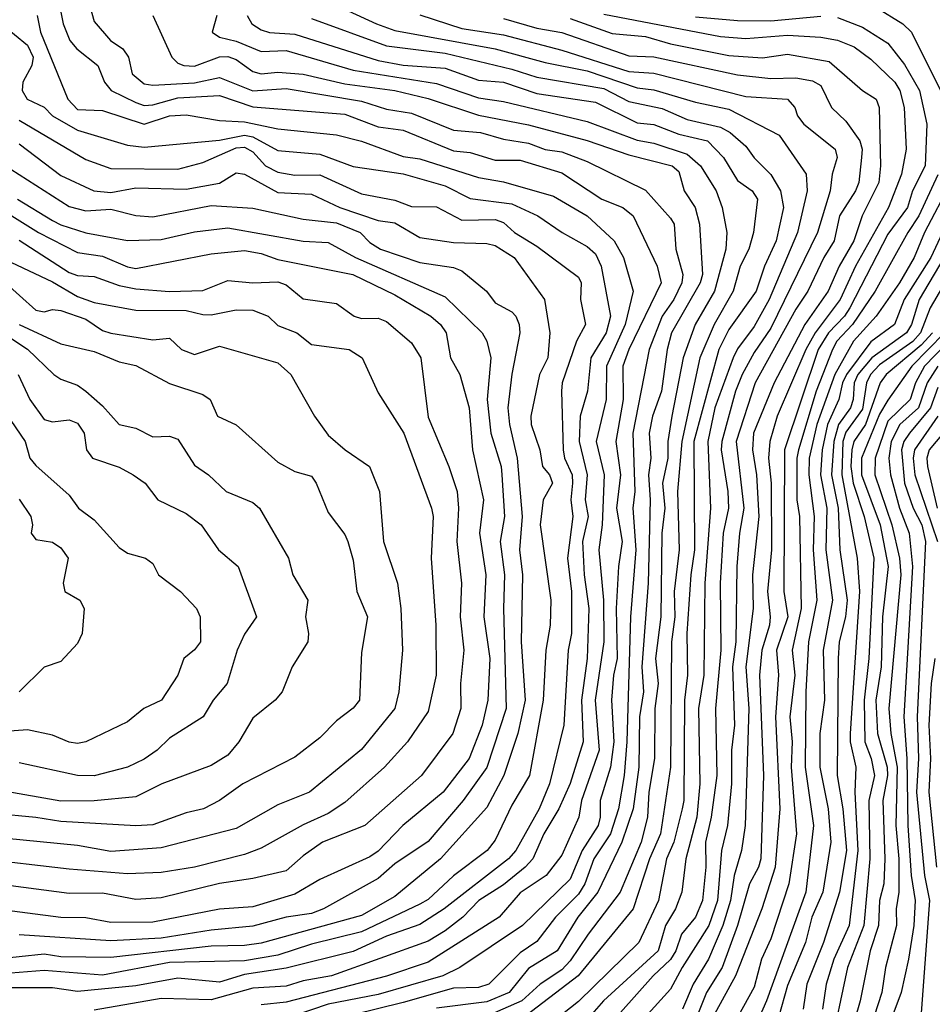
# Model space of a CAD drawing. Header units: metres. Extents: x -51132 to -49532, y -231222 to -229437.
# Tile 313 of 656: x -51059 to -51004, y -229896 to -229837. Entities that reach past the tile are written whole.
import ezdxf

# ---------------------------------------------------------------- set-up
doc = ezdxf.new("R2010")
doc.units = ezdxf.units.M
for name, color, linetype in [('CONTOUR_HALF', 8, 'Continuous'), ('CONTOUR_INDEX', 1, 'Continuous'), ('CONTOUR_INTER', 3, 'Continuous')]:
    doc.layers.add(name, color=color, linetype=linetype)

msp = doc.modelspace()

# ---------------------------------------------------------------- linework, layer by layer
at = {"layer": 'CONTOUR_HALF'}
for points, elevation in [([(-51054.317, -229836.259), (-51054.08, -229837.116), (-51053.114, -229838.259), (-51052.366, -229838.759), (-51052.018, -229839.259), (-51051.813, -229840.259), (-51051.08, -229840.842), (-51050.58, -229840.929), (-51048.08, -229840.793), (-51046.58, -229840.478), (-51044.58, -229841.27), (-51042.58, -229841.138), (-51038.08, -229841.89), (-51036.58, -229842.369), (-51035.08, -229842.597), (-51032.58, -229843.634), (-51030.959, -229843.759), (-51029.58, -229844.155), (-51028.08, -229844.403), (-51027.08, -229844.78), (-51026.08, -229844.921), (-51024.58, -229845.495), (-51021.08, -229847.212), (-51019.58, -229848.887), (-51019.369, -229849.259), (-51019.263, -229850.759), (-51018.845, -229852.259), (-51018.897, -229852.759), (-51019.384, -229853.759), (-51020.08, -229854.763), (-51020.857, -229856.759), (-51021.836, -229861.759), (-51021.723, -229865.259), (-51021.829, -229866.259), (-51021.661, -229868.759), (-51021.968, -229872.759), (-51022.204, -229880.259), (-51022.347, -229882.259), (-51022.688, -229884.259), (-51023.177, -229885.759), (-51024.181, -229887.259), (-51024.708, -229888.759), (-51025.08, -229889.37), (-51026.474, -229890.759), (-51027.58, -229892.208), (-51028.58, -229892.886), (-51030.454, -229894.759), (-51031.08, -229894.961), (-51032.58, -229895.004), (-51035.58, -229895.858), (-51038.58, -229896.589)], 41.5), ([(-51057.49, -229836.759), (-51057.296, -229837.759), (-51055.665, -229841.759), (-51055.08, -229842.378), (-51053.58, -229842.454), (-51051.08, -229843.27), (-51049.58, -229842.765), (-51048.58, -229842.713), (-51046.58, -229843.043), (-51045.08, -229843.135), (-51043.08, -229843.541), (-51039.58, -229843.903), (-51038.08, -229844.284), (-51035.58, -229845.199), (-51034.58, -229845.344), (-51031.08, -229846.468), (-51029.58, -229846.714), (-51026.58, -229847.584), (-51024.566, -229848.759), (-51022.954, -229850.259), (-51022.395, -229851.259), (-51021.82, -229853.259), (-51022.3, -229855.259), (-51023.403, -229857.759), (-51023.429, -229859.759), (-51024.023, -229862.259), (-51023.559, -229864.259), (-51023.682, -229867.259), (-51023.866, -229868.759), (-51023.595, -229871.759), (-51023.565, -229874.259), (-51024.099, -229877.759), (-51023.857, -229880.759), (-51024.902, -229883.759), (-51025.069, -229884.759), (-51026.08, -229887.04), (-51027.019, -229888.259), (-51028.58, -229889.292), (-51029.848, -229890.759), (-51034.08, -229893.448), (-51036.58, -229894.285), (-51042.58, -229895.837), (-51044.08, -229896.003)], 42.5), ([(-51046.747, -229836.759), (-51047.016, -229837.759), (-51046.58, -229838.047), (-51045.58, -229838.305), (-51044.08, -229838.905), (-51042.58, -229838.845), (-51038.58, -229840.029), (-51033.58, -229840.835), (-51031.08, -229841.681), (-51029.58, -229841.915), (-51024.58, -229843.102), (-51021.58, -229844.219), (-51020.58, -229844.394), (-51018.58, -229845.063), (-51017.781, -229845.759), (-51016.844, -229847.259), (-51016.487, -229848.259), (-51016.214, -229849.759), (-51016.264, -229850.759), (-51016.939, -229853.259), (-51018.107, -229855.259), (-51018.83, -229857.259), (-51019.511, -229860.759), (-51019.733, -229862.259), (-51019.741, -229863.259), (-51020.058, -229864.759), (-51019.92, -229866.259), (-51020.095, -229867.759), (-51020.154, -229872.759), (-51020.471, -229875.259), (-51020.312, -229876.759), (-51020.513, -229878.259), (-51020.536, -229881.259), (-51020.881, -229883.259), (-51020.963, -229884.759), (-51021.344, -229886.259), (-51022.596, -229889.259), (-51024.52, -229891.759), (-51025.58, -229893.373), (-51026.08, -229893.906), (-51027.389, -229894.759), (-51028.486, -229895.759), (-51031.58, -229897.12)], 40.5), ([(-51041.08, -229836.944), (-51036.58, -229838.576), (-51033.08, -229839.018), (-51029.08, -229839.967), (-51027.58, -229840.445), (-51023.58, -229841.13), (-51022.08, -229841.913), (-51020.08, -229842.332), (-51018.58, -229842.979), (-51016.58, -229843.443), (-51016.015, -229843.759), (-51015.08, -229844.579), (-51014.58, -229845.291), (-51013.58, -229846.286), (-51012.996, -229847.259), (-51012.82, -229848.259), (-51013.252, -229850.259), (-51013.948, -229851.759), (-51014.455, -229853.259), (-51016.08, -229855.553), (-51016.683, -229856.759), (-51018.177, -229862.259), (-51018.138, -229868.759), (-51018.371, -229870.259), (-51018.609, -229873.759), (-51018.573, -229876.259), (-51018.751, -229877.759), (-51018.793, -229883.759), (-51018.885, -229884.259), (-51019.38, -229886.259), (-51019.823, -229887.259), (-51020.304, -229889.759), (-51021.479, -229892.259), (-51025.08, -229895.795), (-51027.58, -229897.778)], 39.5), ([(-51034.58, -229836.712), (-51032.08, -229837.527), (-51029.58, -229837.907), (-51026.08, -229838.842), (-51022.08, -229840.102), (-51020.58, -229840.209), (-51015.08, -229841.614), (-51012.58, -229841.768), (-51012.146, -229842.259), (-51011.984, -229842.759), (-51011.6, -229843.259), (-51009.718, -229844.759), (-51009.595, -229845.259), (-51009.909, -229846.259), (-51010.02, -229847.259), (-51010.79, -229849.759), (-51013.58, -229855.483), (-51014.58, -229856.934), (-51015.289, -229858.259), (-51015.681, -229859.259), (-51016.518, -229862.259), (-51016.555, -229862.759), (-51016.156, -229865.259), (-51016.111, -229866.259), (-51016.425, -229867.759), (-51016.608, -229870.759), (-51016.572, -229874.759), (-51016.88, -229878.259), (-51016.817, -229882.259), (-51017.143, -229884.759), (-51017.484, -229886.259), (-51017.475, -229887.759), (-51017.66, -229889.759), (-51018.078, -229890.759), (-51018.931, -229891.759), (-51019.26, -229892.759), (-51019.58, -229893.287), (-51020.617, -229894.259), (-51022.58, -229896.467)], 38.5), ([(-51025.58, -229836.928), (-51023.08, -229837.84), (-51021.08, -229838.01), (-51019.58, -229838.458), (-51016.08, -229839.145), (-51014.08, -229839.288), (-51012.58, -229839.065), (-51010.08, -229839.519), (-51008.08, -229841.25), (-51007.267, -229841.759), (-51007.085, -229842.259), (-51007.014, -229845.759), (-51007.106, -229846.759), (-51008.114, -229848.759), (-51008.607, -229850.259), (-51009.481, -229851.759), (-51010.153, -229853.259), (-51011.533, -229855.259), (-51013.385, -229858.759), (-51014.608, -229861.759), (-51014.674, -229862.759), (-51014.432, -229864.259), (-51014.295, -229866.759), (-51014.674, -229870.259), (-51014.642, -229872.259), (-51015.072, -229875.759), (-51014.896, -229878.259), (-51015.118, -229885.259), (-51015.323, -229886.759), (-51015.776, -229888.259), (-51015.991, -229889.759), (-51016.451, -229891.259), (-51017.312, -229893.259), (-51018.221, -229894.759), (-51018.872, -229896.259)], 37.5), ([(-51018.08, -229836.841), (-51015.58, -229837.066), (-51013.58, -229837.075), (-51010.58, -229836.796)], 36.5), ([(-51009.58, -229836.881), (-51008.08, -229837.462), (-51006.58, -229838.409), (-51005.58, -229839.689), (-51004.684, -229841.259), (-51004.239, -229843.259), (-51004.343, -229845.759), (-51005.1, -229847.259), (-51005.4, -229848.259), (-51006.58, -229849.855), (-51008.851, -229854.259), (-51009.167, -229854.759), (-51010.122, -229855.759), (-51010.744, -229856.759), (-51012.755, -229862.759), (-51012.803, -229871.259), (-51012.557, -229872.759), (-51013.232, -229874.759), (-51013.116, -229876.259), (-51013.299, -229878.759), (-51013.045, -229884.259), (-51013.324, -229887.759), (-51014.116, -229890.259), (-51015.694, -229894.259), (-51018.08, -229898.636)], 36.5), ([(-51058.58, -229843.029), (-51054.58, -229845.383), (-51053.08, -229845.913), (-51049.08, -229845.964), (-51047.58, -229845.568), (-51045.58, -229844.691), (-51045.08, -229844.645), (-51044.58, -229844.916), (-51043.822, -229845.759), (-51043.08, -229846.145), (-51042.08, -229846.322), (-51040.58, -229846.308), (-51038.08, -229847.438), (-51036.08, -229847.826), (-51035.08, -229848.188), (-51033.58, -229848.225), (-51032.08, -229849.015), (-51030.08, -229848.979), (-51029.58, -229849.154), (-51028.914, -229849.759), (-51027.58, -229850.567), (-51025.08, -229852.431), (-51024.93, -229852.759), (-51024.96, -229853.759), (-51024.666, -229855.259), (-51025.217, -229856.259), (-51026.061, -229858.759), (-51026.097, -229859.259), (-51026.015, -229862.759), (-51025.919, -229863.259), (-51025.469, -229864.259), (-51025.444, -229864.759), (-51025.544, -229865.759), (-51025.436, -229866.759), (-51025.743, -229869.259), (-51025.503, -229871.259), (-51025.5, -229873.759), (-51025.702, -229874.759), (-51025.965, -229879.259), (-51026.826, -229882.759), (-51027.44, -229884.259), (-51028.844, -229886.759), (-51029.277, -229887.259), (-51033.123, -229890.259), (-51034.58, -229891.191), (-51036.58, -229891.887), (-51038.58, -229892.812), (-51042.58, -229893.813), (-51045.08, -229894.174), (-51046.58, -229894.634), (-51049.08, -229894.4), (-51051.58, -229894.869), (-51055.08, -229895.194), (-51056.58, -229894.974), (-51060.08, -229894.985)], 43.5), ([(-51059.08, -229845.957), (-51055.58, -229848.205), (-51054.58, -229848.448), (-51053.08, -229848.361), (-51051.58, -229848.733), (-51050.58, -229848.82), (-51047.08, -229848.129), (-51044.58, -229848.302), (-51041.58, -229848.947), (-51039.58, -229849.18), (-51038.151, -229849.759), (-51037.58, -229850.354), (-51036.937, -229850.759), (-51034.58, -229851.539), (-51032.58, -229851.856), (-51032.08, -229852.039), (-51030.589, -229853.259), (-51030.08, -229853.957), (-51029.08, -229854.501), (-51028.843, -229854.759), (-51028.632, -229855.259), (-51028.604, -229855.759), (-51029.08, -229858.234), (-51029.321, -229860.259), (-51029.215, -229861.259), (-51028.755, -229863.259), (-51028.466, -229866.759), (-51028.613, -229868.759), (-51028.435, -229870.259), (-51028.52, -229874.259), (-51028.274, -229877.759), (-51028.712, -229879.759), (-51029.554, -229882.259), (-51030.58, -229884.188), (-51033.341, -229887.259), (-51036.08, -229889.506), (-51038.08, -229890.641), (-51044.08, -229892.309), (-51045.08, -229892.455), (-51047.08, -229892.49), (-51053.08, -229893.172), (-51056.08, -229893.13), (-51057.08, -229892.972), (-51060.08, -229893.291)], 44.5), ([(-51002.807, -229846.759), (-51004.373, -229849.759), (-51004.99, -229851.259), (-51005.872, -229852.759), (-51007.267, -229854.759), (-51008.618, -229856.259), (-51009.735, -229858.259), (-51010.814, -229861.259), (-51011.282, -229863.259), (-51011.297, -229864.259), (-51010.983, -229866.759), (-51011.05, -229868.759), (-51010.818, -229871.759), (-51011.312, -229874.259), (-51011.48, -229877.259), (-51011.524, -229881.759), (-51011.02, -229885.259), (-51011.473, -229889.259), (-51013.831, -229895.759), (-51015.815, -229900.259)], 35.5), ([(-51061.428, -229847.259), (-51057.407, -229849.759), (-51055.08, -229850.949), (-51053.58, -229851.165), (-51052.08, -229851.805), (-51051.58, -229851.899), (-51047.08, -229851.023), (-51045.08, -229850.839), (-51044.08, -229851.019), (-51043.08, -229851.375), (-51038.589, -229852.259), (-51036.08, -229853.478), (-51033.92, -229854.759), (-51033.357, -229855.259), (-51033.008, -229855.759), (-51032.757, -229857.259), (-51032.193, -229858.259), (-51031.636, -229860.259), (-51031.439, -229862.759), (-51030.768, -229865.759), (-51031.008, -229867.759), (-51030.643, -229870.259), (-51030.761, -229872.759), (-51030.398, -229875.259), (-51030.516, -229877.759), (-51030.858, -229879.259), (-51031.631, -229881.259), (-51033.2, -229883.259), (-51035.597, -229885.259), (-51037.08, -229886.803), (-51037.58, -229887.147), (-51040.58, -229888.491), (-51042.08, -229889.38), (-51044.58, -229890.131), (-51046.58, -229890.264), (-51050.58, -229891.04), (-51053.08, -229891.063), (-51054.58, -229890.8), (-51056.08, -229890.774), (-51060.08, -229890.242)], 45.5), ([(-51002.319, -229849.759), (-51004.703, -229853.759), (-51005.146, -229855.259), (-51005.445, -229855.759), (-51007.536, -229857.259), (-51008.366, -229858.259), (-51008.588, -229858.759), (-51008.647, -229859.759), (-51008.8, -229860.259), (-51009.52, -229861.259), (-51009.814, -229862.259), (-51009.938, -229864.259), (-51009.546, -229866.259), (-51009.452, -229868.759), (-51009.008, -229871.759), (-51009.105, -229872.759), (-51009.483, -229874.259), (-51009.55, -229875.259), (-51009.596, -229882.259), (-51009.262, -229884.259), (-51009.045, -229886.759), (-51009.468, -229889.259), (-51010.424, -229892.259), (-51011.414, -229894.759), (-51011.638, -229896.259)], 34.5), ([(-51059.08, -229851.519), (-51056.58, -229852.7), (-51055.08, -229853.59), (-51054.08, -229853.941), (-51051.58, -229854.395), (-51048.58, -229854.416), (-51047.58, -229854.66), (-51047.08, -229854.68), (-51045.58, -229854.392), (-51044.58, -229854.401), (-51043.675, -229854.759), (-51043.08, -229855.318), (-51041.947, -229855.759), (-51041.08, -229856.456), (-51038.815, -229856.759), (-51038.038, -229857.259), (-51037.08, -229859.362), (-51035.552, -229861.759), (-51033.891, -229866.259), (-51033.797, -229866.759), (-51033.913, -229869.259), (-51033.621, -229873.259), (-51033.602, -229876.259), (-51034.08, -229878.436), (-51035.322, -229880.259), (-51036.707, -229881.759), (-51039.08, -229883.884), (-51040.08, -229884.548), (-51041.58, -229885.214), (-51044.08, -229886.627), (-51045.08, -229886.993), (-51048.08, -229887.753), (-51050.08, -229888.071), (-51052.08, -229888.151), (-51055.58, -229887.883), (-51061.08, -229887.23)], 46.5), ([(-51058.58, -229855.265), (-51056.08, -229856.412), (-51054.08, -229856.878), (-51052.58, -229857.497), (-51051.58, -229857.715), (-51049.58, -229858.803), (-51047.58, -229859.446), (-51047.136, -229859.759), (-51046.7, -229860.759), (-51045.58, -229861.261), (-51043.08, -229863.501), (-51042.08, -229864.064), (-51041.08, -229864.353), (-51040.793, -229864.759), (-51040.08, -229866.513), (-51039.08, -229867.835), (-51038.902, -229868.259), (-51038.58, -229869.377), (-51038.354, -229871.259), (-51037.713, -229872.759), (-51038.08, -229874.911), (-51038.207, -229877.759), (-51038.58, -229878.228), (-51039.58, -229878.987), (-51040.58, -229880.003), (-51042.08, -229881.174), (-51045.183, -229882.759), (-51046.583, -229883.759), (-51047.546, -229884.259), (-51048.58, -229884.499), (-51050.58, -229885.23), (-51051.58, -229885.285), (-51056.08, -229885.023), (-51057.58, -229884.775), (-51062.58, -229884.302)], 47.5), ([(-51003.907, -229855.759), (-51004.58, -229856.508), (-51006.67, -229858.259), (-51007.027, -229858.759), (-51007.9, -229861.259), (-51008.607, -229862.259), (-51008.723, -229862.759), (-51008.793, -229863.759), (-51008.646, -229864.759), (-51007.995, -229866.759), (-51007.406, -229869.259), (-51007.704, -229875.259), (-51007.997, -229877.759), (-51007.949, -229880.259), (-51007.568, -229881.259), (-51007.376, -229882.259), (-51007.704, -229883.759), (-51007.652, -229887.259), (-51008.007, -229891.259), (-51008.985, -229893.759), (-51010.049, -229898.759)], 33.5), ([(-51002.437, -229855.759), (-51004.371, -229857.759), (-51004.911, -229858.759), (-51005.242, -229859.759), (-51006.58, -229861.042), (-51007.335, -229863.259), (-51007.343, -229864.259), (-51006.333, -229867.259), (-51005.88, -229869.259), (-51005.787, -229870.259), (-51006.516, -229878.259), (-51006.394, -229879.759), (-51006.005, -229881.759), (-51006.09, -229885.259), (-51005.915, -229887.259), (-51005.907, -229889.259), (-51006.064, -229890.259), (-51006.06, -229891.259), (-51006.708, -229893.759), (-51006.936, -229895.259), (-51008.71, -229900.759)], 32.5), ([(-51058.63, -229858.259), (-51057.942, -229859.759), (-51057.08, -229860.944), (-51056.58, -229861.097), (-51055.58, -229860.977), (-51055.08, -229861.169), (-51054.675, -229861.759), (-51054.542, -229862.759), (-51054.173, -229863.259), (-51052.58, -229863.807), (-51051.746, -229864.259), (-51051.028, -229864.759), (-51050.269, -229865.759), (-51048.58, -229866.577), (-51047.677, -229867.259), (-51046.648, -229868.759), (-51045.465, -229869.759), (-51044.365, -229872.759), (-51045.08, -229873.813), (-51045.52, -229874.759), (-51046.124, -229876.759), (-51046.952, -229877.759), (-51047.562, -229878.759), (-51049.58, -229880.027), (-51050.302, -229880.759), (-51051.08, -229881.293), (-51052.08, -229881.76), (-51054.08, -229882.278), (-51055.08, -229882.268), (-51058.58, -229881.501)], 48.5), ([(-51003.58, -229859.037), (-51004.021, -229860.259), (-51005.281, -229861.759), (-51005.611, -229862.259), (-51005.748, -229862.759), (-51005.575, -229864.759), (-51005.056, -229866.259), (-51004.541, -229867.259), (-51004.321, -229868.259), (-51004.811, -229878.759), (-51004.744, -229881.259), (-51004.846, -229883.259), (-51004.384, -229888.259), (-51004.078, -229889.759), (-51004.601, -229896.759)], 31.5), ([(-51003.266, -229861.759), (-51004.097, -229862.759), (-51004.237, -229863.259), (-51004.191, -229863.759), (-51003.61, -229866.259)], 30.5), ([(-51058.58, -229865.72), (-51057.866, -229866.759), (-51057.768, -229867.259), (-51057.855, -229867.759), (-51057.58, -229868.128), (-51056.58, -229868.305), (-51056.08, -229868.631), (-51055.632, -229869.259), (-51055.945, -229870.759), (-51055.831, -229871.259), (-51054.933, -229871.759), (-51054.684, -229872.259), (-51054.803, -229873.759), (-51055.08, -229874.366), (-51056.08, -229875.448), (-51057.08, -229875.778), (-51058.564, -229877.259)], 49.5)]:
    msp.add_lwpolyline(points, dxfattribs=dict(at, elevation=elevation))
at = {"layer": 'CONTOUR_INDEX'}
for points, elevation in [([(-51044.932, -229836.759), (-51044.637, -229837.259), (-51044.08, -229837.607), (-51043.58, -229837.785), (-51042.08, -229837.885), (-51037.08, -229839.453), (-51035.58, -229839.724), (-51033.08, -229839.909), (-51031.08, -229840.639), (-51029.58, -229840.748), (-51027.58, -229841.422), (-51024.08, -229841.938), (-51021.58, -229843.194), (-51020.58, -229843.289), (-51019.08, -229843.864), (-51017.362, -229844.259), (-51016.403, -229845.259), (-51015.58, -229846.636), (-51014.692, -229847.259), (-51014.374, -229847.759), (-51014.623, -229849.759), (-51014.894, -229850.759), (-51015.416, -229851.759), (-51015.835, -229853.259), (-51016.963, -229855.259), (-51017.832, -229857.259), (-51018.905, -229862.259), (-51019.16, -229865.259), (-51019.057, -229868.759), (-51019.363, -229871.259), (-51019.332, -229872.759), (-51019.512, -229874.259), (-51019.59, -229881.759), (-51020.177, -229885.759), (-51020.838, -229887.259), (-51021.821, -229890.259), (-51025.112, -229894.259), (-51028.58, -229896.918)], 40), ([(-51001.897, -229846.759), (-51003.998, -229851.259), (-51005.601, -229853.759), (-51006.168, -229855.259), (-51007.58, -229856.301), (-51009.039, -229858.259), (-51009.283, -229858.759), (-51009.514, -229859.759), (-51010.191, -229861.259), (-51010.5, -229862.759), (-51010.593, -229864.259), (-51010.217, -229866.259), (-51010.278, -229868.759), (-51009.88, -229871.759), (-51010.436, -229874.759), (-51010.367, -229877.759), (-51010.646, -229879.759), (-51010.651, -229881.759), (-51010.153, -229884.259), (-51009.986, -229886.259), (-51010.453, -229889.259), (-51011.119, -229890.759), (-51011.501, -229892.259), (-51012.58, -229894.847), (-51013.111, -229896.759)], 35), ([(-51058.681, -229847.759), (-51056.58, -229849.024), (-51056.08, -229849.3), (-51054.58, -229849.78), (-51052.08, -229850.24), (-51050.08, -229850.171), (-51048.08, -229849.719), (-51046.08, -229849.474), (-51041.58, -229850.266), (-51040.08, -229850.354), (-51038.438, -229851.259), (-51033.08, -229853.604), (-51030.852, -229855.759), (-51030.575, -229856.259), (-51030.337, -229857.259), (-51030.547, -229859.759), (-51030.332, -229861.759), (-51029.714, -229863.759), (-51029.669, -229864.259), (-51029.522, -229866.759), (-51029.775, -229868.259), (-51029.525, -229870.259), (-51029.585, -229872.259), (-51029.424, -229878.259), (-51030.58, -229881.779), (-51031.989, -229883.759), (-51034.08, -229886.21), (-51036.08, -229887.559), (-51037.08, -229888.44), (-51040.357, -229890.259), (-51041.08, -229890.54), (-51042.58, -229890.741), (-51044.58, -229891.291), (-51047.08, -229891.535), (-51050.08, -229892.006), (-51053.08, -229892.158), (-51058.58, -229891.815)], 45)]:
    msp.add_lwpolyline(points, dxfattribs=dict(at, elevation=elevation))
at = {"layer": 'CONTOUR_INTER'}
for points, elevation in [([(-51056.238, -229835.759), (-51055.93, -229837.259), (-51055.531, -229838.259), (-51055.119, -229838.759), (-51053.862, -229839.759), (-51053.461, -229840.759), (-51053.064, -229841.259), (-51051.58, -229841.977), (-51051.08, -229842.15), (-51050.58, -229842.113), (-51049.08, -229841.681), (-51046.58, -229841.545), (-51044.58, -229842.224), (-51039.08, -229842.674), (-51037.08, -229843.422), (-51035.58, -229843.627), (-51032.58, -229844.86), (-51031.58, -229844.958), (-51030.08, -229845.412), (-51028.58, -229845.414), (-51026.08, -229846.173), (-51023.686, -229847.759), (-51022.443, -229848.259), (-51021.814, -229848.759), (-51020.376, -229851.759), (-51020.133, -229852.759), (-51022.079, -229856.759), (-51022.436, -229857.759), (-51022.416, -229859.759), (-51022.845, -229862.259), (-51022.575, -229864.259), (-51022.821, -229866.259), (-51022.477, -229868.259), (-51022.701, -229869.759), (-51022.828, -229872.259), (-51022.77, -229875.259), (-51022.992, -229876.259), (-51023.12, -229877.759), (-51022.971, -229880.259), (-51023.181, -229881.759), (-51023.799, -229883.759), (-51023.788, -229884.759), (-51023.909, -229885.259), (-51024.866, -229886.759), (-51025.58, -229888.47), (-51028.446, -229891.259), (-51032.196, -229893.759), (-51033.219, -229894.259), (-51037.08, -229895.373), (-51040.08, -229895.966), (-51042.08, -229896.646)], 42), ([(-51040.58, -229835.677), (-51037.18, -229837.259), (-51036.08, -229837.65), (-51030.08, -229838.764), (-51027.08, -229839.566), (-51024.58, -229840.078), (-51021.58, -229841.094), (-51020.58, -229841.203), (-51018.08, -229841.942), (-51016.08, -229842.375), (-51013.08, -229843.931), (-51011.456, -229846.259), (-51011.408, -229847.259), (-51011.989, -229849.759), (-51013.681, -229853.759), (-51014.58, -229855.387), (-51015.58, -229856.717), (-51015.836, -229857.259), (-51016.933, -229860.259), (-51017.339, -229862.259), (-51017.179, -229866.259), (-51017.534, -229870.759), (-51017.581, -229876.259), (-51017.908, -229878.259), (-51017.821, -229882.759), (-51018.015, -229884.759), (-51018.664, -229887.259), (-51018.9, -229889.259), (-51019.291, -229890.259), (-51019.877, -229891.259), (-51020.322, -229892.759), (-51023.598, -229895.759), (-51024.58, -229896.872)], 39), ([(-51007.296, -229836.259), (-51005.676, -229837.259), (-51005.153, -229837.759), (-51003.08, -229841.937)], 36), ([(-51050.574, -229836.759), (-51049.442, -229839.259), (-51049.08, -229839.614), (-51048.707, -229839.759), (-51048.08, -229839.783), (-51046.58, -229839.231), (-51046.08, -229839.218), (-51045.58, -229839.394), (-51044.58, -229840.114), (-51044.08, -229840.257), (-51043.08, -229840.143), (-51041.58, -229840.279), (-51039.08, -229840.849), (-51036.091, -229841.259), (-51034.08, -229841.738), (-51031.08, -229842.717), (-51028.08, -229843.308), (-51024.58, -229844.242), (-51022.08, -229845.111), (-51019.486, -229845.759), (-51019.08, -229846.096), (-51018.757, -229847.259), (-51018.101, -229848.259), (-51017.845, -229849.259), (-51017.658, -229852.259), (-51017.814, -229852.759), (-51019.53, -229855.759), (-51019.781, -229856.759), (-51020.121, -229859.259), (-51020.666, -229860.759), (-51020.865, -229861.759), (-51020.758, -229863.259), (-51020.901, -229864.259), (-51020.802, -229865.759), (-51020.912, -229870.759), (-51021.299, -229875.759), (-51021.207, -229877.259), (-51021.428, -229878.759), (-51021.471, -229881.759), (-51021.826, -229884.259), (-51022.499, -229886.259), (-51023.923, -229889.259), (-51025.135, -229890.759), (-51026.369, -229892.759), (-51028.08, -229893.822), (-51029.243, -229895.259), (-51030.58, -229895.817), (-51033.58, -229896.194)], 41), ([(-51029.58, -229836.934), (-51027.58, -229837.515), (-51026.08, -229837.776), (-51022.08, -229839.171), (-51020.58, -229839.226), (-51015.58, -229840.316), (-51013.58, -229840.537), (-51012.08, -229840.491), (-51011.08, -229840.678), (-51010.58, -229840.955), (-51009.939, -229842.259), (-51009.08, -229843.087), (-51008.254, -229844.259), (-51008.113, -229844.759), (-51008.143, -229845.259), (-51008.307, -229846.759), (-51008.502, -229847.259), (-51009.462, -229848.759), (-51009.79, -229850.259), (-51010.405, -229851.259), (-51011.355, -229853.259), (-51012.08, -229854.345), (-51014.509, -229858.759), (-51015.652, -229862.259), (-51015.187, -229866.259), (-51015.458, -229867.759), (-51015.61, -229869.759), (-51015.666, -229874.259), (-51015.861, -229875.759), (-51015.751, -229879.259), (-51015.922, -229880.759), (-51015.929, -229882.759), (-51016.171, -229885.259), (-51016.523, -229886.759), (-51016.767, -229889.759), (-51017.29, -229891.259), (-51018.892, -229893.759), (-51019.58, -229895.062), (-51022.08, -229897.807)], 38), ([(-51023.58, -229836.673), (-51016.58, -229838.017), (-51015.08, -229838.13), (-51012.58, -229837.933), (-51010.58, -229838.047), (-51009.58, -229838.234), (-51008.58, -229838.634), (-51007.58, -229839.376), (-51006.155, -229840.759), (-51005.86, -229841.259), (-51005.588, -229842.259), (-51005.477, -229844.759), (-51005.745, -229846.259), (-51006.536, -229848.259), (-51008.506, -229851.759), (-51009.422, -229853.759), (-51010.921, -229855.759), (-51011.477, -229856.759), (-51013.205, -229860.759), (-51013.627, -229862.259), (-51013.724, -229863.259), (-51013.551, -229864.759), (-51013.536, -229868.759), (-51013.771, -229871.259), (-51013.615, -229872.759), (-51013.651, -229873.259), (-51014.112, -229874.759), (-51014.262, -229876.259), (-51014.01, -229882.259), (-51014.173, -229887.259), (-51014.308, -229887.759), (-51014.857, -229888.759), (-51015.569, -229891.259), (-51016.487, -229893.759), (-51017.428, -229895.259), (-51018.021, -229896.759)], 37), ([(-51059.637, -229837.259), (-51058.08, -229838.53), (-51057.732, -229839.259), (-51057.804, -229839.759), (-51058.347, -229840.759), (-51058.389, -229841.259), (-51058.09, -229841.759), (-51057.08, -229842.242), (-51056.58, -229842.761), (-51055.08, -229843.62), (-51052.08, -229844.518), (-51051.08, -229844.636), (-51046.58, -229844.228), (-51045.08, -229843.921), (-51044.58, -229844.022), (-51043.08, -229844.836), (-51040.58, -229845.055), (-51038.58, -229845.801), (-51035.58, -229846.23), (-51033.08, -229846.957), (-51031.58, -229847.717), (-51029.08, -229848.038), (-51027.52, -229848.759), (-51026.066, -229849.759), (-51024.58, -229850.585), (-51024.08, -229851.031), (-51023.731, -229851.759), (-51023.179, -229854.759), (-51023.433, -229855.759), (-51024.345, -229857.259), (-51024.557, -229859.259), (-51024.997, -229860.759), (-51025.052, -229862.259), (-51024.579, -229864.259), (-51024.691, -229865.759), (-51024.51, -229866.759), (-51024.844, -229868.259), (-51024.742, -229870.259), (-51024.475, -229872.259), (-51024.57, -229875.259), (-51024.919, -229877.759), (-51024.803, -229880.259), (-51025.58, -229882.739), (-51026.262, -229884.259), (-51027.165, -229885.759), (-51027.826, -229887.259), (-51028.287, -229887.759), (-51029.58, -229888.81), (-51031.064, -229889.759), (-51032.02, -229890.759), (-51033.08, -229891.576), (-51034.08, -229892.191), (-51039.87, -229894.259), (-51041.58, -229894.564), (-51042.58, -229894.89), (-51044.58, -229894.993), (-51047.08, -229895.694), (-51050.08, -229895.629), (-51054.08, -229896.329)], 43), ([(-51058.58, -229844.446), (-51056.08, -229846.342), (-51054.112, -229847.259), (-51053.08, -229847.351), (-51051.58, -229847.076), (-51048.58, -229847.158), (-51046.58, -229846.798), (-51045.58, -229846.183), (-51045.08, -229846.255), (-51043.08, -229847.359), (-51041.08, -229847.453), (-51039.367, -229848.259), (-51037.08, -229849.027), (-51036.08, -229849.18), (-51034.58, -229850.059), (-51032.58, -229850.35), (-51030.58, -229850.401), (-51030.08, -229850.523), (-51028.95, -229851.259), (-51027.131, -229853.759), (-51026.801, -229855.759), (-51026.933, -229857.259), (-51027.427, -229858.259), (-51027.94, -229860.759), (-51027.92, -229861.259), (-51027.41, -229862.759), (-51027.245, -229863.759), (-51026.82, -229864.259), (-51026.64, -229864.759), (-51027.196, -229865.759), (-51027.391, -229867.259), (-51026.747, -229871.759), (-51026.777, -229873.259), (-51027.04, -229874.759), (-51027.212, -229877.759), (-51028.014, -229882.259), (-51029.08, -229884.037), (-51030.08, -229886.143), (-51030.561, -229886.759), (-51032.58, -229888.285), (-51034.08, -229889.694), (-51034.58, -229889.968), (-51038.08, -229891.624), (-51041.08, -229892.373), (-51043.08, -229893.021), (-51045.08, -229893.359), (-51049.58, -229893.474), (-51053.58, -229894.22), (-51057.08, -229893.953), (-51060.08, -229894.181)], 44), ([(-51003.58, -229846.307), (-51004.709, -229848.759), (-51005.384, -229849.759), (-51007.327, -229853.259), (-51008.696, -229855.259), (-51009.634, -229856.259), (-51009.891, -229856.759), (-51010.852, -229859.259), (-51011.923, -229862.759), (-51012.024, -229863.259), (-51012.025, -229865.759), (-51011.864, -229866.759), (-51011.758, -229872.259), (-51012.305, -229874.759), (-51012.146, -229876.259), (-51012.432, -229878.759), (-51012.307, -229880.259), (-51012.359, -229881.759), (-51012.033, -229885.759), (-51012.503, -229888.759), (-51013.58, -229892.052), (-51014.144, -229893.259), (-51014.58, -229894.94), (-51015.854, -229897.259)], 36), ([(-51058.58, -229850.213), (-51055.58, -229852.148), (-51055.08, -229852.331), (-51054.08, -229852.381), (-51052.58, -229852.921), (-51051.58, -229853.129), (-51049.58, -229853.293), (-51047.58, -229853.232), (-51046.08, -229852.629), (-51044.58, -229852.773), (-51043.08, -229852.698), (-51042.58, -229852.886), (-51041.58, -229853.721), (-51039.58, -229854.001), (-51038.509, -229854.759), (-51038.08, -229854.905), (-51037.08, -229854.889), (-51036.58, -229855.09), (-51035.08, -229856.359), (-51034.537, -229857.259), (-51034.08, -229860.816), (-51032.847, -229863.759), (-51032.354, -229865.259), (-51032.277, -229866.259), (-51032.369, -229868.259), (-51032.092, -229870.759), (-51032.181, -229872.759), (-51031.959, -229874.759), (-51032.154, -229876.759), (-51032.139, -229878.259), (-51032.609, -229879.759), (-51034.484, -229882.259), (-51037.886, -229885.259), (-51040.423, -229886.259), (-51041.58, -229887.069), (-51042.58, -229887.975), (-51044.58, -229888.442), (-51046.58, -229888.735), (-51050.08, -229889.592), (-51051.58, -229889.686), (-51053.58, -229889.321), (-51055.58, -229889.334), (-51059.08, -229888.883)], 46), ([(-51001.675, -229850.259), (-51004.03, -229854.259), (-51004.622, -229855.759), (-51005.08, -229856.272), (-51007.08, -229857.677), (-51007.61, -229858.259), (-51007.842, -229858.759), (-51008.08, -229860.327), (-51009.08, -229861.705), (-51009.266, -229862.259), (-51009.328, -229864.259), (-51008.417, -229869.259), (-51008.277, -229871.259), (-51008.825, -229879.759), (-51008.824, -229880.259), (-51008.492, -229881.759), (-51008.543, -229883.259), (-51008.37, -229886.759), (-51008.895, -229891.259), (-51009.809, -229893.259), (-51010.259, -229894.759), (-51010.491, -229896.259)], 34), ([(-51060.536, -229851.759), (-51057.58, -229854.403), (-51057.08, -229854.512), (-51056.58, -229854.364), (-51056.08, -229854.43), (-51054.58, -229854.95), (-51053.58, -229855.624), (-51053.08, -229855.787), (-51050.58, -229856.181), (-51049.58, -229856.084), (-51048.855, -229856.759), (-51048.08, -229857.062), (-51046.58, -229856.55), (-51043.08, -229857.555), (-51042.307, -229858.259), (-51040.899, -229860.759), (-51040.08, -229861.881), (-51039.055, -229862.759), (-51037.596, -229863.759), (-51037.002, -229865.259), (-51036.77, -229868.259), (-51035.931, -229870.759), (-51035.724, -229872.259), (-51035.619, -229874.759), (-51035.854, -229877.259), (-51036.08, -229878.259), (-51038.08, -229880.712), (-51041.189, -229883.259), (-51043.08, -229884.015), (-51045.58, -229885.431), (-51050.08, -229886.594), (-51053.08, -229886.809), (-51055.08, -229886.466), (-51060.58, -229885.914)], 47), ([(-51059.558, -229855.759), (-51058.08, -229856.744), (-51056.487, -229858.259), (-51056.08, -229858.532), (-51055.08, -229858.895), (-51054.58, -229859.248), (-51053.58, -229860.124), (-51052.587, -229861.259), (-51051.58, -229861.46), (-51050.58, -229861.98), (-51049.58, -229861.938), (-51049.08, -229862.12), (-51048.08, -229863.693), (-51047.247, -229864.259), (-51046.179, -229865.259), (-51044.58, -229865.915), (-51044.186, -229866.259), (-51042.448, -229869.259), (-51042.184, -229870.259), (-51041.283, -229871.759), (-51041.435, -229872.759), (-51041.249, -229873.759), (-51041.285, -229874.259), (-51042.221, -229875.759), (-51042.822, -229877.259), (-51043.244, -229877.759), (-51044.58, -229878.833), (-51045.417, -229880.259), (-51046.08, -229881.056), (-51047.08, -229881.661), (-51050.03, -229882.759), (-51051.58, -229883.535), (-51054.08, -229883.794), (-51056.08, -229883.803), (-51059.58, -229883.18)], 48), ([(-51003.181, -229855.759), (-51005.135, -229857.759), (-51006.58, -229859.788), (-51007.08, -229860.64), (-51008.147, -229863.259), (-51008.146, -229864.259), (-51007.036, -229867.259), (-51006.561, -229869.759), (-51006.89, -229872.759), (-51006.965, -229875.759), (-51007.28, -229877.759), (-51007.193, -229879.759), (-51006.621, -229881.759), (-51006.594, -229882.259), (-51006.873, -229883.759), (-51006.744, -229887.259), (-51006.82, -229888.759), (-51007.071, -229889.759), (-51007.134, -229891.259), (-51007.626, -229892.759), (-51008.221, -229895.759), (-51008.942, -229898.259)], 33), ([(-51003.585, -229857.759), (-51004.209, -229858.759), (-51004.731, -229860.259), (-51005.859, -229861.259), (-51006.366, -229862.259), (-51006.508, -229863.259), (-51006.417, -229864.259), (-51005.877, -229866.259), (-51005.3, -229867.759), (-51005.092, -229869.759), (-51005.622, -229878.759), (-51005.428, -229881.259), (-51005.374, -229885.259), (-51005.172, -229888.259), (-51004.932, -229889.759), (-51005.008, -229891.259), (-51005.329, -229893.259), (-51005.779, -229895.259), (-51006.331, -229896.759)], 32), ([(-51003.574, -229860.759), (-51004.982, -229862.759), (-51005.06, -229863.259), (-51004.95, -229864.259), (-51003.6, -229868.259)], 31), ([(-51059.08, -229861.005), (-51058.219, -229862.259), (-51057.931, -229863.259), (-51057.58, -229863.712), (-51055.58, -229865.475), (-51055.03, -229866.259), (-51054.08, -229866.951), (-51052.58, -229868.616), (-51052.08, -229868.951), (-51051.015, -229869.259), (-51050.58, -229869.567), (-51050.236, -229870.259), (-51048.923, -229871.259), (-51047.953, -229872.259), (-51047.74, -229872.759), (-51047.714, -229874.259), (-51048.08, -229874.742), (-51048.709, -229875.259), (-51049.065, -229876.259), (-51050.05, -229877.759), (-51051.112, -229878.259), (-51052.08, -229879.054), (-51054.58, -229880.248), (-51055.08, -229880.353), (-51055.58, -229880.275), (-51056.58, -229879.844), (-51058.08, -229879.523), (-51062.08, -229879.833)], 49), ([(-51003.766, -229875.259), (-51003.979, -229876.759), (-51004.111, -229879.259), (-51004.017, -229881.259), (-51004.111, -229883.259), (-51003.657, -229887.759)], 31)]:
    msp.add_lwpolyline(points, dxfattribs=dict(at, elevation=elevation))

doc.saveas('drawing.dxf')
